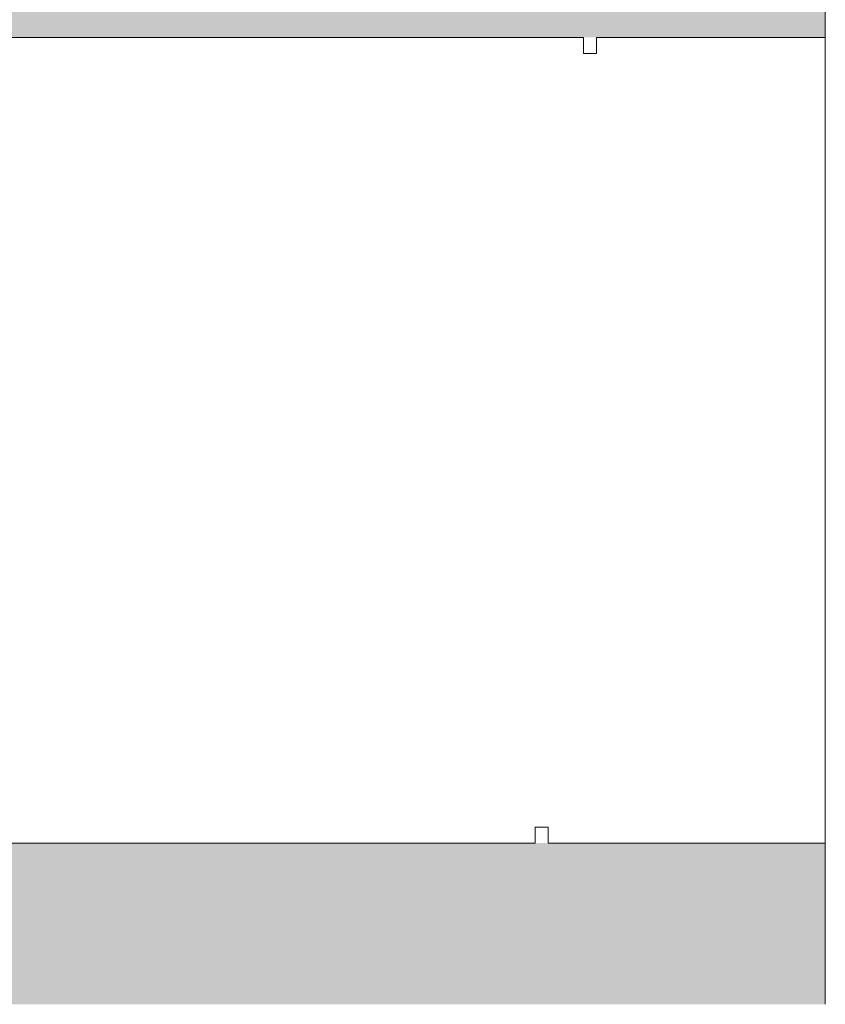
# Model space of a CAD drawing. Header units: millimetres. Extents: x -281 to 121694, y -16481 to 65128.
# Tile 209 of 656: x 17910 to 17960, y 18651 to 18712. Entities that reach past the tile are written whole.
import ezdxf

# ---------------------------------------------------------------- set-up
doc = ezdxf.new("R2010")
doc.units = ezdxf.units.MM
for name, color, linetype, lineweight in [('A--A23__Vloeren', 8, 'Continuous', 5), ('A--A2__Ruwbouw', 8, 'Continuous', 5), ('A--L23__Vloeren', 3, 'Continuous', 5), ('A--L3__Afbouw', 2, 'Continuous', 5)]:
    doc.layers.add(name, color=color, linetype=linetype, lineweight=lineweight)

# ---------------------------------------------------------------- blocks, each defined once
blk = doc.blocks.new('TBR-B-BWK-C-BES-ARC-R25_rvt-1-L_80_ 12')
at = {"layer": 'A--A23__Vloeren'}
h = blk.add_hatch(color=10, dxfattribs=at)
h.paths.add_polyline_path([(17947.5, 18651.025), (17960, 18651.025), (17960, 18661.025), (17860, 18661.025), (17860, 18651.025), (17945.8, 18651.025)])
h.paths.add_polyline_path([(17901.2, 18693.025), (17902, 18694.025), (17902, 18711.025), (17960, 18711.025), (17960, 19611.025), (17902, 19612.025), (17901.2, 19628.025), (17860, 19628.025), (17860, 19625.525), (17900, 19624.525), (17900, 18696.525), (17860, 18696.525), (17860, 18694.025), (17901.2, 18694.025)])
h.paths.add_polyline_path([(17942, 19660.025), (17960, 19661.025), (17960, 19671.025), (17860, 19671.025), (17860, 19661.025), (17942, 19661.025)])
h.paths.add_polyline_path([(67800, 21200), (67819, 21200), (67819, 22800), (67800, 22800), (67800, 21875)])
h.paths.add_polyline_path([(18452.5, 24050), (18452.5, 24355), (17960, 24355), (17960, 24050), (18312.212, 24050)])
h.paths.add_polyline_path([(67819, 24800), (67819, 26400), (67800, 26400), (67800, 24800)])
h.paths.add_polyline_path([(67819, 28400), (67819, 30000), (67800, 30000), (67800, 28400)])
h.paths.add_polyline_path([(67800, 32000), (67865, 32000), (67865, 33600), (67800, 33600), (67800, 32190.819)])
h.paths.add_polyline_path([(69983.157, 35275), (69986.228, 35276.272), (69991.5, 35289), (69991.5, 35441), (69986.228, 35453.728), (69973.5, 35459), (69885, 35459), (69885, 35470), (70105, 35470), (70105, 35459), (70016.5, 35459), (70003.772, 35453.728), (69998.5, 35441), (69998.5, 35289), (70003.772, 35276.272), (70006.843, 35275), (71113.157, 35275), (71116.228, 35276.272), (71121.5, 35289), (71121.5, 35441), (71116.228, 35453.728), (71103.5, 35459), (71015, 35459), (71015, 35470), (71235, 35470), (71235, 35459), (71146.5, 35459), (71133.772, 35453.728), (71128.5, 35441), (71128.5, 35289), (71133.772, 35276.272), (71136.843, 35275), (72208.157, 35275), (72211.228, 35276.272), (72216.5, 35289), (72216.5, 35441), (72211.228, 35453.728), (72198.5, 35459), (72110, 35459), (72110, 35470), (72330, 35470), (72330, 35459), (72241.5, 35459), (72228.772, 35453.728), (72223.5, 35441), (72223.5, 35289), (72228.772, 35276.272), (72231.843, 35275), (73338.157, 35275), (73341.228, 35276.272), (73346.5, 35289), (73346.5, 35441), (73341.228, 35453.728), (73328.5, 35459), (73240, 35459), (73240, 35470), (73460, 35470), (73460, 35475), (69860.4, 35475), (69860, 35275), (69973.5, 35275)])
h.paths.add_polyline_path([(73460, 35275), (73460, 35459), (73371.5, 35459), (73358.772, 35453.728), (73353.5, 35441), (73353.5, 35289), (73358.772, 35276.272), (73361.843, 35275), (73371.5, 35275)])
h.paths.add_polyline_path([(67800, 35600), (67819, 35600), (67819, 37200), (67800, 37200), (67800, 36433.34)])
h.paths.add_polyline_path([(67800, 39200), (67819, 39200), (67819, 40800), (67800, 40800), (67800, 39827.358)])
h.paths.add_polyline_path([(66945, 42550), (66950, 42550), (66950, 44650), (66945, 44650), (66945, 42797.123)])
h.paths.add_polyline_path([(24200, 42800), (24200, 44400), (24187, 44400), (24187, 42800)])
h.paths.add_polyline_path([(67800, 42800), (67865, 42800), (67865, 44400), (67800, 44400), (67800, 43221.375)])
h.paths.add_polyline_path([(67905, 44550), (67905, 44650), (67900, 44650), (67900, 44550)])
blk = doc.blocks.new('NLRS_30_DO_WB_deur enkel draai-SH_gen_cpz1 - 32_31_05_deur enkel gesloten_gen_plaatstaal_1000x2135-65368931-L_80_ 12')
at = {"layer": 'A--L3__Afbouw'}
for p, q in [((-500, 32), (-500, -32)), ((-450, -35), (-450, 8)), ((-500, -32), (-499, -32)), ((-499, -32), (-499, -32.8)), ((-499, -32.8), (-500, -32.8)), ((-500, -32.8), (-500, -50)), ((-451, -35.8), (-451, -35)), ((-451, -35), (-450, -35)), ((-450, -35.8), (-451, -35.8)), ((-450, -50), (-450, -35.8)), ((-500, -50), (-450, -50))]:
    blk.add_line(p, q, dxfattribs=at)

msp = doc.modelspace()

# ---------------------------------------------------------------- hatches: boundary and pattern name
at = {"layer": 'A--A2__Ruwbouw'}
h = msp.add_hatch(dxfattribs=at)
h.set_pattern_fill('FP_100', color=256, angle=60, style=0, pattern_type=2)
h.set_pattern_definition([(330, (17860, 19110), (70, 121.244), []), (30, (17860, 19110), (-70, 121.244), [])])
h.paths.add_polyline_path([(17885, 18545), (17935, 18545), (17935, 18651.025), (17885, 18651.025), (17885, 18614.749)])
h.paths.add_polyline_path([(17935, 19671.025), (17935, 19675), (17885, 19675), (17885, 19671.025)])

# ---------------------------------------------------------------- linework, layer by layer
at = {"layer": 'A--L23__Vloeren', "color": 7}
for p, q in [((17960, 19611.025), (17960, 18711.025)), ((17960, 18661.025), (17960, 18651.025))]:
    msp.add_line(p, q, dxfattribs=at)

# ---------------------------------------------------------------- block references
at = {"lineweight": 5}
msp.add_blockref('TBR-B-BWK-C-BES-ARC-R25_rvt-1-L_80_ 12', (0, 0), dxfattribs=at)
at = {"layer": 'A--L3__Afbouw', "rotation": 89.9999999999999}
msp.add_blockref('NLRS_30_DO_WB_deur enkel draai-SH_gen_cpz1 - 32_31_05_deur enkel gesloten_gen_plaatstaal_1000x2135-65368931-L_80_ 12', (17910, 19161.025), dxfattribs=at)

doc.saveas('drawing.dxf')
